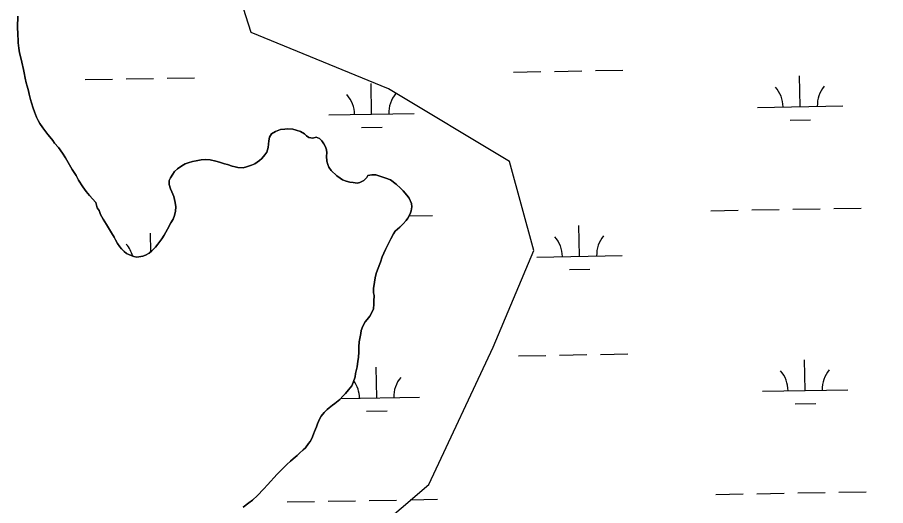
# Model space of a CAD drawing. Extents: x 3903937 to 3942190, y 260677 to 286651.
# Drawn here: x 3921053 to 3922070, y 270498 to 271070 of the extents above; entities that cross this region are included whole.
import ezdxf

# ---------------------------------------------------------------- set-up
doc = ezdxf.new("R2010")
doc.units = 0
for name, color, linetype in [('V-SITE-VEGE', 7, 'Continuous'), ('V-TOPO-SHOR', 7, 'Continuous'), ('V-WETL-SWMP', 7, 'Continuous')]:
    doc.layers.add(name, color=color, linetype=linetype)

msp = doc.modelspace()

# ---------------------------------------------------------------- linework, layer by layer
at = {"layer": 'V-SITE-VEGE'}
msp.add_lwpolyline([(3922310.6, 270049.7), (3922055.2, 269993), (3921913.4, 269993), (3921695.8, 270021.4), (3921506.7, 270040.3), (3921355.4, 270106.5), (3921223, 270239), (3921175.7, 270324.1), (3921270.3, 270371.5), (3921402.7, 270409.3), (3921535.1, 270522.8), (3921610.7, 270683.7), (3921658, 270797.2), (3921629.6, 270901.3), (3921487.8, 270986.5), (3921327, 271052.7), (3921260.8, 271260.9), (3921279.7, 271374.4), (3921364.8, 271469), (3921506.7, 271497.4), (3921752.6, 271469), (3921818.8, 271450.1), (3922055.2, 271421.7), (3922320, 271317.7)], dxfattribs=at)
at = {"layer": 'V-TOPO-SHOR'}
for points in [[(3921053.9, 271071.9), (3921053.7, 271068.2), (3921053.3, 271062.2), (3921053.5, 271058.1), (3921053.8, 271051.5), (3921054, 271048.5), (3921054.4, 271044.6), (3921054.4, 271040.5), (3921055.1, 271034.3), (3921055.9, 271028.6), (3921057, 271024.5), (3921058.4, 271017.7), (3921060.5, 271009.3), (3921061.3, 271005.4), (3921062.6, 270999.2), (3921063.7, 270993.5), (3921064.7, 270989.6), (3921066.2, 270984.3), (3921067.2, 270980.4), (3921068.7, 270974.2), (3921069.7, 270970.3), (3921071.8, 270964), (3921073.2, 270959.7), (3921075.9, 270953.5), (3921077.8, 270949.6), (3921079.6, 270946), (3921083.2, 270940.8), (3921085.6, 270937.8), (3921089.1, 270933.1), (3921091.4, 270930.2), (3921094.7, 270925.9), (3921097, 270923), (3921101.3, 270917.9), (3921106.1, 270911), (3921109.6, 270905.7), (3921114.5, 270897.5), (3921117.4, 270892.1), (3921122, 270884.8), (3921125.1, 270879.5), (3921130, 270871.5), (3921133.7, 270866.1), (3921137.9, 270861.4), (3921145.3, 270853.3), (3921145.9, 270850.2), (3921146.7, 270847.1), (3921149, 270843.8), (3921150.5, 270839.3), (3921153.8, 270833.6), (3921155.6, 270830.5), (3921157.7, 270827.5), (3921161.2, 270821.5), (3921163.5, 270817.8), (3921166.8, 270812.7), (3921168.4, 270809.7), (3921170.5, 270805.1), (3921173.2, 270801.3), (3921175.2, 270799), (3921178.5, 270795.7), (3921181.2, 270793.7), (3921184.7, 270791.9), (3921189.9, 270790), (3921193.1, 270789.4), (3921200.3, 270790.5), (3921203.2, 270791.7), (3921207.7, 270794), (3921210.8, 270796.5), (3921215, 270801), (3921217.9, 270804.5), (3921222.4, 270810.9), (3921225.2, 270815.2), (3921229.3, 270822.2), (3921233.2, 270829.6), (3921235.6, 270833.7), (3921237.3, 270838)], [(3921237.3, 270838), (3921238.7, 270843.2), (3921238.9, 270848.1), (3921238.2, 270853.2), (3921236.6, 270860.2), (3921234.1, 270865.9), (3921232.6, 270869.4), (3921231, 270874.3), (3921231.2, 270879.1), (3921232.6, 270882.1), (3921235.4, 270886.7), (3921237.5, 270889.5), (3921240.9, 270892.8), (3921245.9, 270896.4), (3921250, 270898.6), (3921253.2, 270899.7), (3921258.6, 270901.3), (3921262.7, 270902.2), (3921268.6, 270903.4), (3921273.1, 270903.6), (3921279.3, 270903.3), (3921285.9, 270901.6), (3921290, 270900.6), (3921295.9, 270898.8), (3921299.4, 270897.8), (3921304.8, 270896), (3921308.2, 270895), (3921311.7, 270894.2), (3921317.7, 270894), (3921321.6, 270895), (3921327.5, 270896.9), (3921331.4, 270898.5), (3921336.7, 270902.5), (3921339.6, 270904.9), (3921343.3, 270909.1), (3921345.3, 270912.4), (3921346.9, 270917.7), (3921347.9, 270925.7), (3921348.7, 270929.8), (3921350.8, 270933.7), (3921355.7, 270936.6), (3921361.6, 270938.7), (3921366.6, 270939.3), (3921370, 270939.7), (3921375.8, 270939.2), (3921379.7, 270938.1), (3921384.8, 270936.7), (3921389.4, 270933.9), (3921392, 270931.4), (3921394.5, 270929.4), (3921399.4, 270928.6), (3921403.3, 270930), (3921407.2, 270928.2), (3921409.7, 270925.7), (3921412.4, 270922.1), (3921414.2, 270918.6), (3921415.3, 270915.1), (3921415.7, 270911.6), (3921415.5, 270907.5), (3921415.7, 270901.8), (3921416.8, 270897.9), (3921418.2, 270894.8), (3921420.7, 270890.9), (3921427.5, 270884.6), (3921431.4, 270881.9), (3921434.1, 270879.7), (3921438.4, 270878.5), (3921442.7, 270877.2), (3921446.4, 270876.6), (3921451.1, 270876), (3921454.2, 270876.7), (3921459.1, 270879), (3921462.4, 270882.5), (3921463.8, 270885.1), (3921468.5, 270885.8), (3921473.3, 270885.6), (3921476.6, 270884.6), (3921481.3, 270883.1), (3921485, 270881.9), (3921490.1, 270879.7), (3921497.1, 270874.8), (3921501.9, 270870.3), (3921505.2, 270867), (3921509.5, 270861.9), (3921512, 270858.4), (3921514.7, 270852.1), (3921515.3, 270848.4), (3921514.5, 270843.7), (3921513.3, 270840), (3921510.6, 270834.8), (3921508.6, 270832.2), (3921505.3, 270828.2), (3921501.2, 270824.3), (3921495.9, 270819.6), (3921493.9, 270816.7), (3921490.8, 270810.9), (3921488.4, 270806.2), (3921484.5, 270798.4), (3921480.6, 270789.6), (3921478.4, 270783.2), (3921475.2, 270774.2)], [(3921475.2, 270774.2), (3921473.7, 270770.2), (3921472.5, 270764.9), (3921471.7, 270759.8), (3921470.5, 270752.4), (3921470.5, 270747.5), (3921471, 270744.2), (3921470.8, 270737.8), (3921470.6, 270734.1), (3921470.2, 270728.8), (3921467.8, 270723), (3921465.9, 270720.1), (3921462.9, 270716.2), (3921460.8, 270713.4), (3921458, 270708.4), (3921456.1, 270703.3), (3921455.5, 270699.6), (3921454.5, 270694), (3921453.7, 270690.1), (3921453.1, 270684.2), (3921453.2, 270678.2), (3921452.8, 270671.7), (3921452.2, 270667.4), (3921451.2, 270660.8), (3921450.4, 270657.5), (3921449.4, 270653), (3921448.8, 270648.9), (3921446.7, 270642.5), (3921444.9, 270638.6), (3921441.2, 270633.7), (3921437.4, 270629.5), (3921434.9, 270626.7), (3921430.8, 270622.5), (3921425.1, 270617.6), (3921422.2, 270615.7), (3921418.6, 270612.8), (3921416.3, 270610.6), (3921412.6, 270607.1), (3921409.2, 270602.7), (3921407.1, 270599.2), (3921404.9, 270593.9), (3921403.5, 270590.2), (3921401.4, 270584.9), (3921400, 270581.6), (3921398, 270576.6), (3921396.1, 270573.3), (3921394.1, 270570.7), (3921390.6, 270565.9), (3921388, 270563.5), (3921383.9, 270559.3), (3921381, 270556.7), (3921376.3, 270553), (3921373.2, 270550.3), (3921368.7, 270546.1), (3921364.7, 270542), (3921361.6, 270538.9), (3921357.1, 270534.4), (3921354, 270531.1), (3921349.7, 270526.2), (3921346.7, 270522.7), (3921341.6, 270517.1), (3921334.4, 270509.7), (3921328.7, 270504.5), (3921324.2, 270501.2), (3921317.6, 270496.3)]]:
    msp.add_lwpolyline(points, dxfattribs=at)
at = {"layer": 'V-WETL-SWMP'}
for p, q in [((3921634.4, 271006.2), (3921666.4, 271006.8)), ((3921682.4, 271007), (3921714.4, 271007.6)), ((3921730.4, 271007.9), (3921762.4, 271008.4)), ((3921132.6, 270997.4), (3921164.6, 270997.9)), ((3921180.6, 270998.2), (3921212.6, 270998.8)), ((3921228.6, 270999.1), (3921260.6, 270999.6)), ((3921468.2, 270956.8), (3921467.6, 270992.8)), ((3921970, 270965.7), (3921969.4, 271001.7)), ((3921920, 270964.8), (3922020, 270966.5)), ((3921418.2, 270956), (3921518.2, 270957.7)), ((3921456.5, 270941.2), (3921480.5, 270941.6)), ((3921958.3, 270950), (3921982.3, 270950.4)), ((3921865.3, 270843.7), (3921897.3, 270844.3)), ((3921913.3, 270844.6), (3921945.3, 270845.1)), ((3921961.3, 270845.4), (3921993.3, 270846)), ((3922009.3, 270846.3), (3922041.3, 270846.8)), ((3921512, 270837.5), (3921539.5, 270838)), ((3921711.7, 270790.3), (3921711, 270826.3)), ((3921209.6, 270795.5), (3921209.2, 270817.4)), ((3921661.7, 270789.4), (3921761.6, 270791.2)), ((3921699.9, 270774.6), (3921723.9, 270775.1)), ((3921640.3, 270673.6), (3921672.3, 270674.1)), ((3921688.3, 270674.4), (3921720.3, 270675)), ((3921736.3, 270675.3), (3921768.3, 270675.8)), ((3921975.9, 270633), (3921975.3, 270669)), ((3921474.1, 270624.2), (3921473.4, 270660.2)), ((3921925.9, 270632.2), (3922025.9, 270633.9)), ((3921431.7, 270623.5), (3921524.1, 270625.1)), ((3921964.2, 270617.4), (3921988.2, 270617.8)), ((3921462.3, 270608.6), (3921486.3, 270609)), ((3922015.2, 270513.6), (3922047.2, 270514.2)), ((3921465.3, 270504), (3921497.3, 270504.5)), ((3921513.3, 270504.8), (3921545.3, 270505.4)), ((3921871.2, 270511.1), (3921903.2, 270511.7)), ((3921919.2, 270512), (3921951.2, 270512.5)), ((3921967.2, 270512.8), (3921999.2, 270513.4)), ((3921369.4, 270502.3), (3921401.3, 270502.8)), ((3921417.3, 270503.1), (3921449.3, 270503.7))]:
    msp.add_line(p, q, dxfattribs=at)
for points in [[(3921250, 270898.6), (3921245.9, 270896.4), (3921240.9, 270892.8), (3921237.5, 270889.5), (3921235.4, 270886.7), (3921232.6, 270882.1), (3921231.2, 270879.1), (3921231, 270874.3), (3921232.6, 270869.4), (3921234.1, 270865.9), (3921236.6, 270860.2), (3921238.2, 270853.2), (3921238.9, 270848.1), (3921238.7, 270843.2), (3921237.3, 270838), (3921235.6, 270833.7), (3921233.2, 270829.6), (3921229.3, 270822.2), (3921225.3, 270815.2), (3921222.4, 270810.9), (3921217.9, 270804.5), (3921215, 270801), (3921210.8, 270796.5), (3921207.7, 270794), (3921203.2, 270791.7), (3921200.3, 270790.5), (3921193.1, 270789.4), (3921189.9, 270790), (3921184.7, 270791.9), (3921181.2, 270793.7), (3921178.5, 270795.7), (3921175.2, 270799), (3921173.2, 270801.3), (3921170.5, 270805.1), (3921168.4, 270809.7), (3921166.8, 270812.7), (3921163.5, 270817.8), (3921161.2, 270821.5), (3921157.7, 270827.5), (3921155.6, 270830.5), (3921153.8, 270833.6), (3921150.5, 270839.3), (3921149, 270843.8), (3921146.7, 270847.1), (3921145.9, 270850.2), (3921145.3, 270853.3), (3921137.9, 270861.4), (3921133.7, 270866.1), (3921130, 270871.5), (3921125.1, 270879.5), (3921122, 270884.8), (3921117.4, 270892.1), (3921114.5, 270897.5), (3921109.6, 270905.7), (3921106.1, 270911), (3921101.3, 270917.9), (3921097, 270923), (3921094.7, 270925.9), (3921091.4, 270930.2), (3921089.1, 270933.1), (3921085.6, 270937.8), (3921083.2, 270940.8), (3921079.6, 270946), (3921077.8, 270949.6), (3921075.9, 270953.5), (3921073.2, 270959.7), (3921071.8, 270964), (3921069.7, 270970.3), (3921068.7, 270974.2), (3921067.2, 270980.4), (3921066.2, 270984.3), (3921064.7, 270989.6), (3921063.7, 270993.5), (3921062.6, 270999.2), (3921061.3, 271005.4), (3921060.5, 271009.3), (3921058.4, 271017.7), (3921057, 271024.5), (3921055.9, 271028.6), (3921055.1, 271034.3), (3921054.4, 271040.5), (3921054.4, 271044.6), (3921054, 271048.5), (3921053.8, 271051.5), (3921053.5, 271058.1), (3921053.3, 271062.2), (3921053.7, 271068.2), (3921053.9, 271071.9)], [(3921458, 270708.4), (3921460.8, 270713.4), (3921462.9, 270716.2), (3921465.9, 270720.1), (3921467.8, 270723), (3921470.2, 270728.8), (3921470.6, 270734.1), (3921470.8, 270737.8), (3921471, 270744.2), (3921470.5, 270747.5), (3921470.5, 270752.4), (3921471.7, 270759.8), (3921472.5, 270764.9), (3921473.7, 270770.2), (3921475.2, 270774.2), (3921478.4, 270783.2), (3921480.6, 270789.6), (3921484.5, 270798.4), (3921488.4, 270806.2), (3921490.8, 270810.9), (3921493.9, 270816.7), (3921495.9, 270819.6), (3921501.2, 270824.3), (3921505.3, 270828.2), (3921508.6, 270832.2), (3921510.6, 270834.8), (3921513.3, 270840), (3921514.5, 270843.7), (3921515.3, 270848.4), (3921514.7, 270852.1), (3921512, 270858.4), (3921509.5, 270861.9), (3921505.2, 270867), (3921501.9, 270870.3), (3921497.1, 270874.8), (3921490.1, 270879.7), (3921485, 270881.9), (3921481.3, 270883.1), (3921476.6, 270884.6), (3921473.3, 270885.6), (3921468.5, 270885.8), (3921463.8, 270885.1), (3921462.4, 270882.5), (3921459.1, 270879), (3921454.2, 270876.7), (3921451.1, 270876), (3921446.4, 270876.6), (3921442.7, 270877.2), (3921438.4, 270878.5), (3921434.1, 270879.7), (3921431.4, 270881.9), (3921427.5, 270884.6), (3921420.7, 270890.9), (3921418.2, 270894.8), (3921416.8, 270897.9), (3921415.7, 270901.8), (3921415.5, 270907.5), (3921415.7, 270911.6), (3921415.3, 270915.1), (3921414.2, 270918.6), (3921412.4, 270922.1), (3921409.7, 270925.7), (3921407.2, 270928.2), (3921403.3, 270930), (3921399.4, 270928.6), (3921394.5, 270929.4), (3921392, 270931.4), (3921389.4, 270933.9), (3921384.8, 270936.7), (3921379.7, 270938.1), (3921375.8, 270939.2), (3921370, 270939.7), (3921366.6, 270939.3), (3921361.6, 270938.7), (3921355.7, 270936.6), (3921350.8, 270933.7), (3921348.7, 270929.8), (3921347.9, 270925.7), (3921346.9, 270917.7), (3921345.3, 270912.4), (3921343.3, 270909.1), (3921339.6, 270904.9), (3921336.7, 270902.5), (3921331.4, 270898.5), (3921327.5, 270896.9), (3921321.6, 270895), (3921317.7, 270894), (3921311.7, 270894.2), (3921308.2, 270895), (3921304.8, 270896), (3921299.4, 270897.8), (3921295.9, 270898.8), (3921290, 270900.6), (3921285.9, 270901.6), (3921279.3, 270903.3), (3921273.1, 270903.6), (3921268.6, 270903.4), (3921262.7, 270902.2), (3921258.6, 270901.3), (3921253.2, 270899.7), (3921250, 270898.6)], [(3921317.6, 270496.3), (3921324.2, 270501.2), (3921328.7, 270504.5), (3921334.4, 270509.7), (3921341.6, 270517.1), (3921346.7, 270522.7), (3921349.7, 270526.2), (3921354, 270531.1), (3921357.1, 270534.4), (3921361.6, 270538.9), (3921364.7, 270542), (3921368.7, 270546.1), (3921373.2, 270550.3), (3921376.3, 270553), (3921381, 270556.7), (3921383.9, 270559.3), (3921388, 270563.5), (3921390.6, 270565.9), (3921394.1, 270570.7), (3921396.1, 270573.3), (3921398, 270576.6), (3921400, 270581.6), (3921401.4, 270584.9), (3921403.5, 270590.2), (3921404.9, 270593.9), (3921407.1, 270599.2), (3921409.2, 270602.7), (3921412.6, 270607.1), (3921416.3, 270610.6), (3921418.6, 270612.8), (3921422.2, 270615.7), (3921425.1, 270617.6), (3921430.8, 270622.5), (3921434.9, 270626.7), (3921437.4, 270629.5), (3921441.2, 270633.7), (3921444.9, 270638.6), (3921446.7, 270642.5), (3921448.8, 270648.9), (3921449.4, 270653), (3921450.4, 270657.5), (3921451.2, 270660.8), (3921452.2, 270667.4), (3921452.8, 270671.7), (3921453.2, 270678.2), (3921453.1, 270684.2), (3921453.7, 270690.1), (3921454.5, 270694), (3921455.5, 270699.6), (3921456.1, 270703.3), (3921458, 270708.4)]]:
    msp.add_lwpolyline(points, dxfattribs=at)
for centre, start, end in [((3921914.8, 270965.2), 0.2366, 41.7802), ((3922025.3, 270967.1), 140.2366, 181.7802), ((3921413, 270956.3), 0.2366, 41.7802), ((3921523.4, 270958.3), 140.2366, 181.7802), ((3921656.4, 270789.8), 0.2366, 41.7802), ((3921766.9, 270791.7), 140.2366, 181.7802), ((3921154.6, 270780.9), 15.7598, 41.7802), ((3922031.1, 270634.5), 140.2366, 181.7802), ((3921529.3, 270625.7), 140.2366, 181.7802), ((3921920.7, 270632.5), 0.2366, 41.7802), ((3921418.8, 270623.7), 0.2366, 35.9514)]:
    msp.add_arc(centre, 35.2, start, end, dxfattribs=at)

doc.saveas('drawing.dxf')
